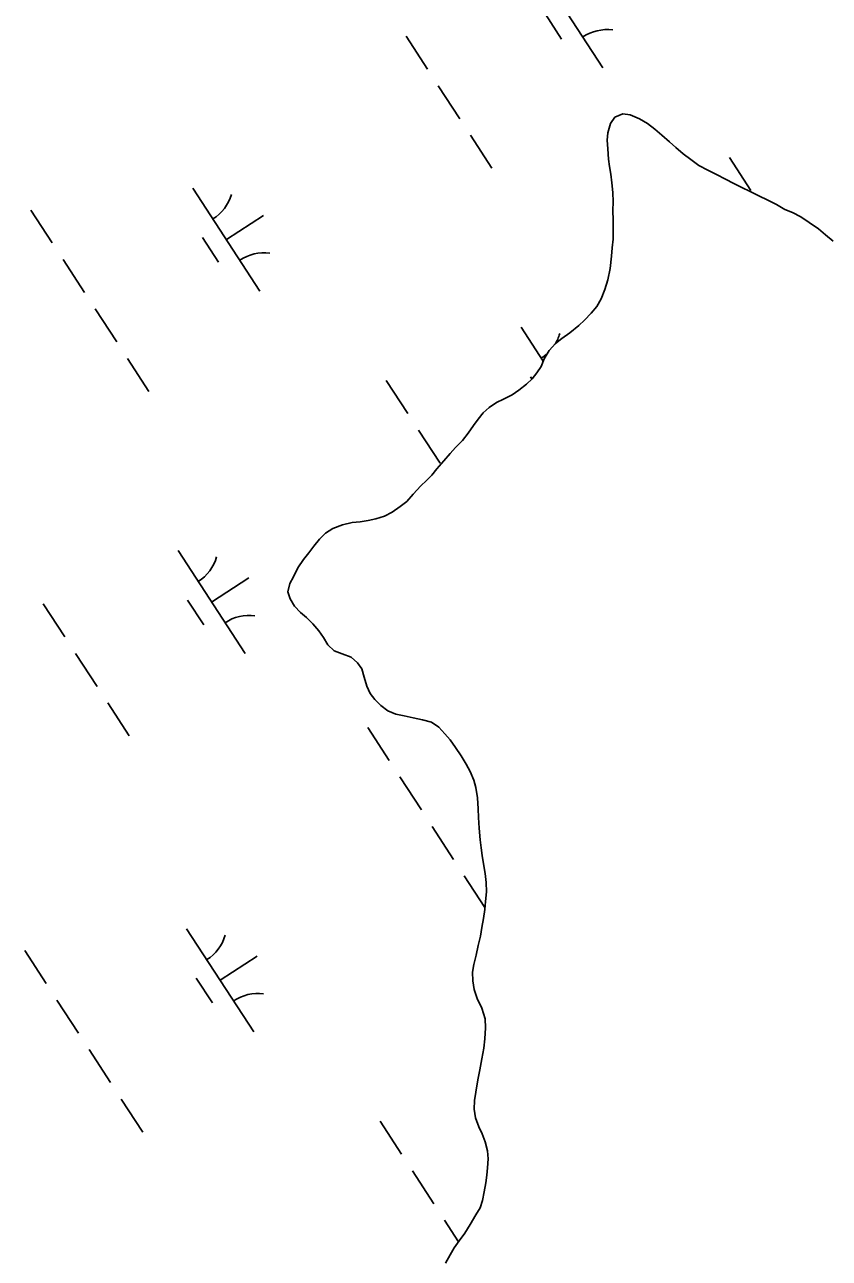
# Model space of a CAD drawing. Extents: x 3953924 to 3974542, y 193747 to 216192.
# Drawn here: x 3961670 to 3961997, y 203989 to 204490 of the extents above; entities that cross this region are included whole.
import ezdxf

# ---------------------------------------------------------------- set-up
doc = ezdxf.new("R2010")
doc.units = 0
doc.layers.add('V-WETL-SWMP', color=7, linetype='Continuous')

msp = doc.modelspace()

# ---------------------------------------------------------------- linework, layer by layer
at = {"layer": 'V-WETL-SWMP'}
for p, q in [((3961877.94, 204514.67), (3961905.22, 204472.76)), ((3961881.84, 204494.54), (3961888.39, 204484.48)), ((3961825.21, 204485.62), (3961833.94, 204472.21)), ((3961838.31, 204465.51), (3961847.04, 204452.1)), ((3961913.31, 204454.02), (3961910.01, 204452.74)), ((3961916.32, 204453.63), (3961913.31, 204454.02)), ((3961908.37, 204450.18), (3961907.29, 204446.42)), ((3961910.01, 204452.74), (3961908.37, 204450.18)), ((3961920.14, 204452.05), (3961916.32, 204453.63)), ((3961923.29, 204450.14), (3961920.14, 204452.05)), ((3961926.27, 204447.9), (3961923.29, 204450.14)), ((3961851.4, 204445.39), (3961860.13, 204431.99)), ((3961907.29, 204446.42), (3961906.98, 204443.33)), ((3961929.16, 204445.41), (3961926.27, 204447.9)), ((3961932.29, 204442.67), (3961929.16, 204445.41)), ((3961906.98, 204443.33), (3961907.16, 204439.89)), ((3961907.16, 204439.89), (3961907.5, 204435.68)), ((3961934.84, 204440.36), (3961932.29, 204442.67)), ((3961937.81, 204437.86), (3961934.84, 204440.36)), ((3961907.5, 204435.68), (3961907.86, 204432.66)), ((3961940.96, 204435.46), (3961937.81, 204437.86)), ((3961944.27, 204433.13), (3961940.96, 204435.46)), ((3961956.61, 204436.37), (3961965.34, 204422.97)), ((3961907.86, 204432.66), (3961908.39, 204429.55)), ((3961908.39, 204429.55), (3961908.82, 204426.02)), ((3961947.92, 204431.13), (3961944.27, 204433.13)), ((3961951.32, 204429.39), (3961947.92, 204431.13)), ((3961955.06, 204427.55), (3961951.32, 204429.39)), ((3961738.54, 204423.92), (3961765.81, 204382.02)), ((3961908.82, 204426.02), (3961909.25, 204422.07)), ((3961958.46, 204425.72), (3961955.06, 204427.55)), ((3961961.2, 204424.41), (3961958.46, 204425.72)), ((3961965.61, 204422.23), (3961961.2, 204424.41)), ((3961909.25, 204422.07), (3961909.34, 204418.29)), ((3961968.85, 204420.58), (3961965.61, 204422.23)), ((3961972, 204419.09), (3961968.85, 204420.58)), ((3961975.74, 204417.25), (3961972, 204419.09)), ((3961672.72, 204414.99), (3961681.45, 204401.58)), ((3961909.34, 204418.29), (3961909.27, 204414.77)), ((3961909.27, 204414.77), (3961909.45, 204410.91)), ((3961979.14, 204415.26), (3961975.74, 204417.25)), ((3961982.22, 204413.94), (3961979.14, 204415.26)), ((3961985.62, 204412.2), (3961982.22, 204413.94)), ((3961752.18, 204402.97), (3961767.26, 204412.79)), ((3961909.45, 204410.91), (3961909.37, 204406.97)), ((3961989.1, 204409.95), (3961985.62, 204412.2)), ((3961992.82, 204407.28), (3961989.1, 204409.95)), ((3961742.44, 204403.79), (3961748.98, 204393.73)), ((3961909.37, 204406.97), (3961909.38, 204403.19)), ((3961995.63, 204404.88), (3961992.82, 204407.28)), ((3961998.85, 204402.38), (3961995.63, 204404.88)), ((3961908.98, 204399.6), (3961908.75, 204396.16)), ((3961909.38, 204403.19), (3961908.98, 204399.6)), ((3961685.81, 204394.88), (3961694.54, 204381.47)), ((3961908.75, 204396.16), (3961908.23, 204391.22)), ((3961908.23, 204391.22), (3961907.22, 204386.63)), ((3961907.22, 204386.63), (3961905.97, 204382.63)), ((3961904.47, 204378.88), (3961902.81, 204375.81)), ((3961905.97, 204382.63), (3961904.47, 204378.88)), ((3961698.9, 204374.76), (3961707.63, 204361.35)), ((3961902.81, 204375.81), (3961900.5, 204373.01)), ((3961897.76, 204370.21), (3961895.37, 204367.99)), ((3961900.5, 204373.01), (3961897.76, 204370.21)), ((3961871.96, 204367.31), (3961880.95, 204353.49)), ((3961891.79, 204365.12), (3961888.56, 204362.76)), ((3961895.37, 204367.99), (3961891.79, 204365.12)), ((3961886, 204360.71), (3961883.43, 204357.91)), ((3961888.56, 204362.76), (3961886, 204360.71)), ((3961712, 204354.65), (3961720.73, 204341.24)), ((3961881.35, 204354.51), (3961880.12, 204351.35)), ((3961883.43, 204357.91), (3961881.35, 204354.51)), ((3961878.39, 204348.78), (3961876.42, 204346.39)), ((3961880.12, 204351.35), (3961878.39, 204348.78)), ((3961817.2, 204345.63), (3961825.93, 204332.22)), ((3961874.19, 204344.25), (3961871.04, 204341.79)), ((3961876.42, 204346.39), (3961874.19, 204344.25)), ((3961875.86, 204347.18), (3961876.39, 204346.36)), ((3961868.4, 204339.83), (3961864.85, 204338.06)), ((3961871.04, 204341.79), (3961868.4, 204339.83)), ((3961859, 204334.65), (3961856.61, 204332.6)), ((3961861.97, 204336.69), (3961859, 204334.65)), ((3961864.85, 204338.06), (3961861.97, 204336.69)), ((3961854.46, 204329.96), (3961852.65, 204327.39)), ((3961856.61, 204332.6), (3961854.46, 204329.96)), ((3961830.3, 204325.52), (3961839.02, 204312.11)), ((3961850.41, 204324.25), (3961848.09, 204321.36)), ((3961852.65, 204327.39), (3961850.41, 204324.25)), ((3961845.35, 204318.39), (3961843.2, 204316)), ((3961848.09, 204321.36), (3961845.35, 204318.39)), ((3961843.2, 204316), (3961840.63, 204313.03)), ((3961837.71, 204309.73), (3961835.65, 204307.26)), ((3961840.63, 204313.03), (3961837.71, 204309.73)), ((3961833.51, 204305.03), (3961831.29, 204302.81)), ((3961835.65, 204307.26), (3961833.51, 204305.03)), ((3961828.04, 204299.52), (3961825.55, 204296.55)), ((3961831.29, 204302.81), (3961828.04, 204299.52)), ((3961822.83, 204294.42), (3961819.59, 204292.14)), ((3961825.55, 204296.55), (3961822.83, 204294.42)), ((3961809.88, 204288.72), (3961806.6, 204288.28)), ((3961813, 204289.41), (3961809.88, 204288.72)), ((3961816.46, 204290.6), (3961813, 204289.41)), ((3961819.59, 204292.14), (3961816.46, 204290.6)), ((3961792.42, 204283.61), (3961790.03, 204281.14)), ((3961795.48, 204285.48), (3961792.42, 204283.61)), ((3961799.37, 204286.99), (3961795.48, 204285.48)), ((3961803.33, 204287.92), (3961799.37, 204286.99)), ((3961806.6, 204288.28), (3961803.33, 204287.92)), ((3961787.71, 204278.41), (3961785.65, 204275.69)), ((3961790.03, 204281.14), (3961787.71, 204278.41)), ((3961732.55, 204276.56), (3961759.83, 204234.66)), ((3961785.65, 204275.69), (3961783.58, 204272.88)), ((3961781.25, 204269.48), (3961779.42, 204265.91)), ((3961783.58, 204272.88), (3961781.25, 204269.48)), ((3961746.19, 204255.61), (3961761.28, 204265.43)), ((3961779.42, 204265.91), (3961777.94, 204263.17)), ((3961777.94, 204263.17), (3961777.2, 204259.83)), ((3961777.2, 204259.83), (3961778.07, 204256.88)), ((3961677.8, 204254.89), (3961686.53, 204241.48)), ((3961736.45, 204256.43), (3961743, 204246.37)), ((3961778.07, 204256.88), (3961779.94, 204253.99)), ((3961779.94, 204253.99), (3961782.32, 204251.43)), ((3961782.32, 204251.43), (3961784.72, 204249.37)), ((3961784.72, 204249.37), (3961787.35, 204246.72)), ((3961787.35, 204246.72), (3961789.73, 204243.91)), ((3961789.73, 204243.91), (3961791.69, 204241.19)), ((3961791.69, 204241.19), (3961793.48, 204238.3)), ((3961793.48, 204238.3), (3961796.03, 204235.82)), ((3961690.89, 204234.77), (3961699.62, 204221.36)), ((3961796.03, 204235.82), (3961799.27, 204234.58)), ((3961799.27, 204234.58), (3961802.85, 204233.17)), ((3961802.85, 204233.17), (3961805.49, 204230.94)), ((3961805.49, 204230.94), (3961807.21, 204228.47)), ((3961807.21, 204228.47), (3961808.15, 204225.1)), ((3961808.15, 204225.1), (3961809.33, 204221.39)), ((3961809.33, 204221.39), (3961810.62, 204218.51)), ((3961810.62, 204218.51), (3961812.58, 204215.96)), ((3961703.98, 204214.66), (3961712.71, 204201.25)), ((3961812.58, 204215.96), (3961814.97, 204213.56)), ((3961814.97, 204213.56), (3961817.78, 204211.41)), ((3961817.78, 204211.41), (3961821.02, 204210.01)), ((3961821.02, 204210.01), (3961824.45, 204209.35)), ((3961824.45, 204209.35), (3961828.04, 204208.61)), ((3961828.04, 204208.61), (3961831.96, 204207.7)), ((3961809.62, 204204.67), (3961818.35, 204191.26)), ((3961831.96, 204207.7), (3961835.55, 204206.79)), ((3961835.55, 204206.79), (3961838.53, 204204.8)), ((3961838.53, 204204.8), (3961840.99, 204202.07)), ((3961840.99, 204202.07), (3961843.13, 204199.6)), ((3961843.13, 204199.6), (3961845.33, 204196.45)), ((3961845.33, 204196.45), (3961847.61, 204193.14)), ((3961847.61, 204193.14), (3961849.65, 204189.74)), ((3961849.65, 204189.74), (3961851.27, 204186.78)), ((3961822.72, 204184.56), (3961831.45, 204171.15)), ((3961851.27, 204186.78), (3961852.71, 204183.23)), ((3961852.71, 204183.23), (3961853.57, 204180.19)), ((3961853.57, 204180.19), (3961854.24, 204175.99)), ((3961854.24, 204175.99), (3961854.58, 204171.62)), ((3961854.58, 204171.62), (3961854.68, 204168.01)), ((3961854.68, 204168.01), (3961854.93, 204163.73)), ((3961835.81, 204164.44), (3961844.54, 204151.03)), ((3961854.93, 204163.73), (3961855.34, 204159.02)), ((3961855.34, 204159.02), (3961855.69, 204155.66)), ((3961855.69, 204155.66), (3961856.14, 204152.55)), ((3961856.14, 204152.55), (3961856.66, 204149.18)), ((3961856.66, 204149.18), (3961857.34, 204145.23)), ((3961848.9, 204144.33), (3961857.3, 204131.43)), ((3961857.34, 204145.23), (3961857.77, 204141.7)), ((3961857.77, 204141.7), (3961857.86, 204137.84)), ((3961857.54, 204133.9), (3961857.22, 204130.64)), ((3961857.86, 204137.84), (3961857.54, 204133.9)), ((3961857.22, 204130.64), (3961856.65, 204126.96)), ((3961736.04, 204122.86), (3961763.32, 204080.96)), ((3961856.07, 204123.28), (3961855.42, 204119.86)), ((3961856.65, 204126.96), (3961856.07, 204123.28)), ((3961855.42, 204119.86), (3961854.51, 204116.02)), ((3961670.22, 204113.93), (3961678.95, 204100.52)), ((3961854.51, 204116.02), (3961853.68, 204112.09)), ((3961749.68, 204101.91), (3961764.76, 204111.73)), ((3961852.76, 204108.33), (3961852.28, 204105.24)), ((3961853.68, 204112.09), (3961852.76, 204108.33)), ((3961852.28, 204105.24), (3961852.38, 204101.72)), ((3961739.94, 204102.73), (3961746.49, 204092.67)), ((3961852.38, 204101.72), (3961852.9, 204098.1)), ((3961852.9, 204098.1), (3961854.09, 204094.47)), ((3961683.31, 204093.81), (3961692.04, 204080.4)), ((3961854.09, 204094.47), (3961856.02, 204090.49)), ((3961856.02, 204090.49), (3961857.37, 204086.19)), ((3961857.37, 204086.19), (3961857.46, 204082.5)), ((3961857.21, 204078.06), (3961856.8, 204074.29)), ((3961857.46, 204082.5), (3961857.21, 204078.06)), ((3961696.41, 204073.7), (3961705.13, 204060.29)), ((3961856.8, 204074.29), (3961856.04, 204069.95)), ((3961856.04, 204069.95), (3961855.2, 204065.52)), ((3961855.2, 204065.52), (3961854.45, 204061.42)), ((3961854.45, 204061.42), (3961853.6, 204056.41)), ((3961709.5, 204053.59), (3961718.23, 204040.18)), ((3961853.03, 204053.06), (3961852.96, 204049.46)), ((3961853.6, 204056.41), (3961853.03, 204053.06)), ((3961852.96, 204049.46), (3961853.4, 204045.93)), ((3961814.7, 204044.57), (3961823.43, 204031.16)), ((3961853.4, 204045.93), (3961854.75, 204042.3)), ((3961854.75, 204042.3), (3961856.12, 204039.5)), ((3961856.12, 204039.5), (3961857.32, 204036.21)), ((3961857.32, 204036.21), (3961858.34, 204032.5)), ((3961858.53, 204029.31), (3961858.29, 204025.62)), ((3961858.34, 204032.5), (3961858.53, 204029.31)), ((3961827.8, 204024.45), (3961836.53, 204011.04)), ((3961857.98, 204022.61), (3961857.67, 204019.6)), ((3961858.29, 204025.62), (3961857.98, 204022.61)), ((3961857.67, 204019.6), (3961857.01, 204015.83)), ((3961857.01, 204015.83), (3961856.35, 204012.33)), ((3961855.29, 204009.41), (3961853.64, 204006.51)), ((3961856.35, 204012.33), (3961855.29, 204009.41)), ((3961840.89, 204004.34), (3961846.56, 203995.62)), ((3961851.3, 204002.61), (3961849.05, 203999.13)), ((3961853.64, 204006.51), (3961851.3, 204002.61)), ((3961849.05, 203999.13), (3961846.81, 203995.99)), ((3961844.83, 203993.09), (3961843.1, 203990.27)), ((3961846.81, 203995.99), (3961844.83, 203993.09)), ((3961843.1, 203990.27), (3961841.19, 203986.96))]:
    msp.add_line(p, q, dxfattribs=at)
for centre, start, end in [((3961906.85, 204470.7), 82.2901, 123.8337), ((3961737.31, 204426.25), 302.2901, 343.8338), ((3961767.44, 204379.95), 82.2901, 123.8337), ((3961870.73, 204369.63), 328.6362, 343.8338), ((3961870.73, 204369.63), 302.2901, 312.7354), ((3961731.32, 204278.89), 302.2901, 343.8338), ((3961761.46, 204232.59), 82.2901, 123.8337), ((3961734.81, 204125.19), 302.2901, 343.8338), ((3961764.95, 204078.89), 82.2901, 123.8337)]:
    msp.add_arc(centre, 17.62, start, end, dxfattribs=at)

doc.saveas('drawing.dxf')
